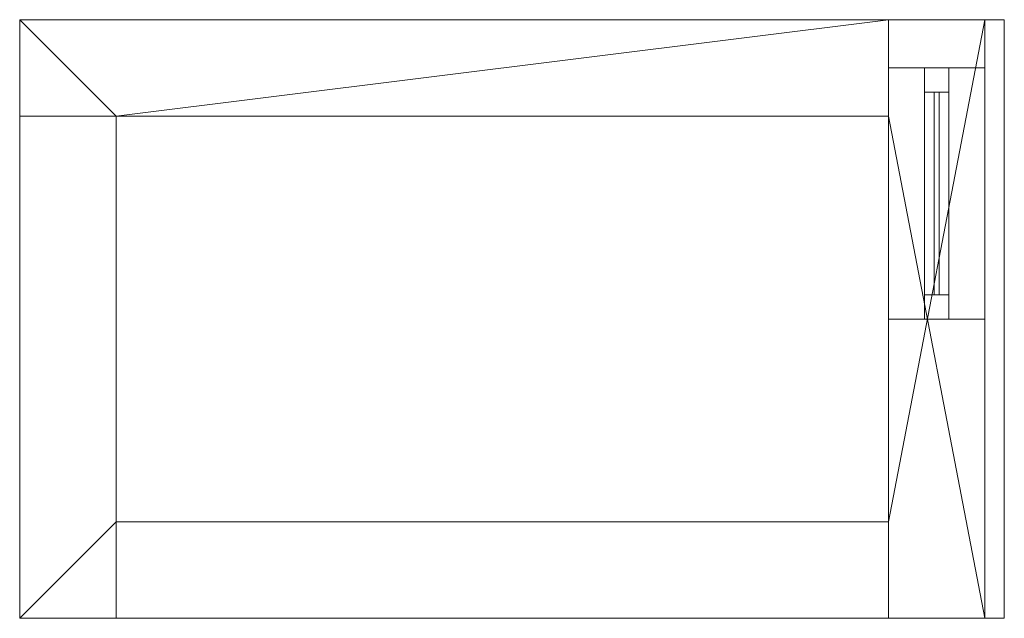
# Model space of a CAD drawing. Header units: millimetres. Extents: x -430348 to -225823, y -86243 to 5084.
# Tile 393 of 656: x -386324 to -384284, y -33134 to -31894. Entities that reach past the tile are written whole.
import ezdxf

# ---------------------------------------------------------------- set-up
doc = ezdxf.new("R2010")
doc.units = ezdxf.units.MM
for name, color, linetype, lineweight in [('A-GLAZ-CURT', 52, 'Continuous', 9), ('A-GLAZ-CWMG', 51, 'Continuous', 9), ('A-ROOF', 132, 'Continuous', 9), ('A-WALL', 113, 'Continuous', 9)]:
    doc.layers.add(name, color=color, linetype=linetype, lineweight=lineweight)

# ---------------------------------------------------------------- blocks, each defined once
blk = doc.blocks.new('System Panel - Door-566724-_3D_ Copy 1')
at = {"layer": 'A-GLAZ-CURT'}
mesh = blk.add_polyface(dxfattribs=at)
corners = [(-210, 5), (-210, 5, 1333.9), (210, 5, 1333.9), (210, 5)]
mesh.append_faces([[corners[k] for k in face] for face in [(1, 2, 3, 0)]])
mesh = blk.add_polyface(dxfattribs=at)
corners = [(210, -5), (-210, -5), (-210, 5), (210, 5)]
mesh.append_faces([[corners[k] for k in face] for face in [(0, 1, 2, 3)]])
mesh = blk.add_polyface(dxfattribs=at)
corners = [(-210, -5, 1333.9), (210, -5, 1333.9), (210, 5, 1333.9), (-210, 5, 1333.9)]
mesh.append_faces([[corners[k] for k in face] for face in [(0, 1, 2, 3)]])
mesh = blk.add_polyface(dxfattribs=at)
corners = [(-210, -5), (-210, -5, 1333.9), (-210, 5, 1333.9), (-210, 5)]
mesh.append_faces([[corners[k] for k in face] for face in [(0, 1, 2, 3)]])
mesh = blk.add_polyface(dxfattribs=at)
corners = [(210, -5, 1333.9), (210, -5), (210, 5), (210, 5, 1333.9)]
mesh.append_faces([[corners[k] for k in face] for face in [(0, 1, 2, 3)]])
mesh = blk.add_polyface(dxfattribs=at)
corners = [(-210, -5), (210, -5), (210, -5, 1333.9), (-210, -5, 1333.9)]
mesh.append_faces([[corners[k] for k in face] for face in [(2, 3, 0, 1)]])
blk = doc.blocks.new('Rectangular Mullion - 50mm x 50mm-566725-_3D_ Copy 1')
at = {"layer": 'A-GLAZ-CWMG'}
mesh = blk.add_polyface(dxfattribs=at)
corners = [(0, 25), (-50, 25), (-50, -25), (0, -25)]
mesh.append_faces([[corners[k] for k in face] for face in [(2, 3, 0, 1)]])
mesh = blk.add_polyface(dxfattribs=at)
corners = [(0, 25, -1433.9), (0, -25, -1433.9), (-50, -25, -1433.9), (-50, 25, -1433.9)]
mesh.append_faces([[corners[k] for k in face] for face in [(0, 1, 2, 3)]])
mesh = blk.add_polyface(dxfattribs=at)
corners = [(-50, 25), (0, 25), (0, 25, -1433.9), (-50, 25, -1433.9)]
mesh.append_faces([[corners[k] for k in face] for face in [(3, 0, 1, 2)]])
mesh = blk.add_polyface(dxfattribs=at)
corners = [(-50, -25), (-50, 25), (-50, 25, -1433.9), (-50, -25, -1433.9)]
mesh.append_faces([[corners[k] for k in face] for face in [(3, 0, 1, 2)]])
mesh = blk.add_polyface(dxfattribs=at)
corners = [(0, 25), (0, -25), (0, -25, -1433.9), (0, 25, -1433.9)]
mesh.append_faces([[corners[k] for k in face] for face in [(3, 0, 1, 2)]])
mesh = blk.add_polyface(dxfattribs=at)
corners = [(0, -25), (-50, -25), (-50, -25, -1433.9), (0, -25, -1433.9)]
mesh.append_faces([[corners[k] for k in face] for face in [(3, 0, 1, 2)]])
blk = doc.blocks.new('Rectangular Mullion - 50mm x 50mm-371163-_3D_ Copy 1')
at = {"layer": 'A-GLAZ-CWMG'}
mesh = blk.add_polyface(dxfattribs=at)
corners = [(0, 25), (-50, 25), (-50, -25), (0, -25)]
mesh.append_faces([[corners[k] for k in face] for face in [(3, 0, 1, 2)]])
mesh = blk.add_polyface(dxfattribs=at)
corners = [(0, 25, -420), (0, -25, -420), (-50, -25, -420), (-50, 25, -420)]
mesh.append_faces([[corners[k] for k in face] for face in [(3, 0, 1, 2)]])
mesh = blk.add_polyface(dxfattribs=at)
corners = [(-50, 25), (0, 25), (0, 25, -420), (-50, 25, -420)]
mesh.append_faces([[corners[k] for k in face] for face in [(0, 1, 2, 3)]])
mesh = blk.add_polyface(dxfattribs=at)
corners = [(-50, -25), (-50, 25), (-50, 25, -420), (-50, -25, -420)]
mesh.append_faces([[corners[k] for k in face] for face in [(0, 1, 2, 3)]])
mesh = blk.add_polyface(dxfattribs=at)
corners = [(0, 25), (0, -25), (0, -25, -420), (0, 25, -420)]
mesh.append_faces([[corners[k] for k in face] for face in [(0, 1, 2, 3)]])
mesh = blk.add_polyface(dxfattribs=at)
corners = [(0, -25), (-50, -25), (-50, -25, -420), (0, -25, -420)]
mesh.append_faces([[corners[k] for k in face] for face in [(0, 1, 2, 3)]])
blk = doc.blocks.new('Rectangular Mullion - 50mm x 50mm-566726-_3D_ Copy 1')
at = {"layer": 'A-GLAZ-CWMG'}
mesh = blk.add_polyface(dxfattribs=at)
corners = [(0, 25), (-50, 25), (-50, -25), (0, -25)]
mesh.append_faces([[corners[k] for k in face] for face in [(2, 3, 0, 1)]])
mesh = blk.add_polyface(dxfattribs=at)
corners = [(0, 25, -1433.9), (0, -25, -1433.9), (-50, -25, -1433.9), (-50, 25, -1433.9)]
mesh.append_faces([[corners[k] for k in face] for face in [(0, 1, 2, 3)]])
mesh = blk.add_polyface(dxfattribs=at)
corners = [(-50, 25), (0, 25), (0, 25, -1433.9), (-50, 25, -1433.9)]
mesh.append_faces([[corners[k] for k in face] for face in [(3, 0, 1, 2)]])
mesh = blk.add_polyface(dxfattribs=at)
corners = [(-50, -25), (-50, 25), (-50, 25, -1433.9), (-50, -25, -1433.9)]
mesh.append_faces([[corners[k] for k in face] for face in [(3, 0, 1, 2)]])
mesh = blk.add_polyface(dxfattribs=at)
corners = [(0, 25), (0, -25), (0, -25, -1433.9), (0, 25, -1433.9)]
mesh.append_faces([[corners[k] for k in face] for face in [(3, 0, 1, 2)]])
mesh = blk.add_polyface(dxfattribs=at)
corners = [(0, -25), (-50, -25), (-50, -25, -1433.9), (0, -25, -1433.9)]
mesh.append_faces([[corners[k] for k in face] for face in [(3, 0, 1, 2)]])
blk = doc.blocks.new('Rectangular Mullion - 50mm x 50mm-371164-_3D_ Copy 1')
at = {"layer": 'A-GLAZ-CWMG'}
mesh = blk.add_polyface(dxfattribs=at)
corners = [(0, 25), (-50, 25), (-50, -25), (0, -25)]
mesh.append_faces([[corners[k] for k in face] for face in [(3, 0, 1, 2)]])
mesh = blk.add_polyface(dxfattribs=at)
corners = [(0, 25, -420), (0, -25, -420), (-50, -25, -420), (-50, 25, -420)]
mesh.append_faces([[corners[k] for k in face] for face in [(3, 0, 1, 2)]])
mesh = blk.add_polyface(dxfattribs=at)
corners = [(-50, 25), (0, 25), (0, 25, -420), (-50, 25, -420)]
mesh.append_faces([[corners[k] for k in face] for face in [(0, 1, 2, 3)]])
mesh = blk.add_polyface(dxfattribs=at)
corners = [(-50, -25), (-50, 25), (-50, 25, -420), (-50, -25, -420)]
mesh.append_faces([[corners[k] for k in face] for face in [(0, 1, 2, 3)]])
mesh = blk.add_polyface(dxfattribs=at)
corners = [(0, 25), (0, -25), (0, -25, -420), (0, 25, -420)]
mesh.append_faces([[corners[k] for k in face] for face in [(0, 1, 2, 3)]])
mesh = blk.add_polyface(dxfattribs=at)
corners = [(0, -25), (-50, -25), (-50, -25, -420), (0, -25, -420)]
mesh.append_faces([[corners[k] for k in face] for face in [(0, 1, 2, 3)]])

msp = doc.modelspace()

# ---------------------------------------------------------------- block references
at = {"layer": 'A-GLAZ-CURT', "rotation": 270}
msp.add_blockref('System Panel - Door-566724-_3D_ Copy 1', (-384424.1, -32253.6, 59021.7), dxfattribs=at)
at = {"layer": 'A-GLAZ-CWMG', "rotation": 90}
msp.add_blockref('Rectangular Mullion - 50mm x 50mm-566725-_3D_ Copy 1', (-384424.1, -31993.6, 60405.6), dxfattribs=at)
at = {"layer": 'A-GLAZ-CWMG', "extrusion": (0, -1, 0), "rotation": 90}
msp.add_blockref('Rectangular Mullion - 50mm x 50mm-371163-_3D_ Copy 1', (-384424.1, 60405.6, 32463.6), dxfattribs=at)
at = {"layer": 'A-GLAZ-CWMG', "extrusion": (0, 1, 0), "rotation": 270}
msp.add_blockref('Rectangular Mullion - 50mm x 50mm-371164-_3D_ Copy 1', (384424.1, 58971.7, -32043.6), dxfattribs=at)
at = {"layer": 'A-GLAZ-CWMG', "extrusion": (0, 0, -1), "rotation": 270}
msp.add_blockref('Rectangular Mullion - 50mm x 50mm-566726-_3D_ Copy 1', (384424.1, -32513.6, -58971.7), dxfattribs=at)

# ---------------------------------------------------------------- meshes
at = {"layer": 'A-ROOF'}
mesh = msp.add_polyface(dxfattribs=at)
corners = [(-386324.1, -33133.6, 60460.6), (-386324.1, -31893.6, 60645.9), (-384284.1, -31893.6, 60645.9), (-384284.1, -33133.6, 60460.6)]
mesh.append_faces([[corners[k] for k in face] for face in [(1, 2, 3, 0)]])
mesh = msp.add_polyface(dxfattribs=at)
corners = [(-386324.1, -31893.6, 60747), (-386324.1, -33133.6, 60561.7), (-384284.1, -33133.6, 60561.7), (-384284.1, -31893.6, 60747)]
mesh.append_faces([[corners[k] for k in face] for face in [(2, 3, 0, 1)]])
mesh = msp.add_polyface(dxfattribs=at)
corners = [(-386324.1, -31893.6, 60645.9), (-386324.1, -31893.6, 60747), (-384284.1, -31893.6, 60747), (-384284.1, -31893.6, 60645.9)]
mesh.append_faces([[corners[k] for k in face] for face in [(2, 3, 0, 1)]])
mesh = msp.add_polyface(dxfattribs=at)
corners = [(-386324.1, -33133.6, 60561.7), (-386324.1, -31893.6, 60747), (-386324.1, -31893.6, 60645.9), (-386324.1, -33133.6, 60460.6)]
mesh.append_faces([[corners[k] for k in face] for face in [(0, 1, 2, 3)]])
mesh = msp.add_polyface(dxfattribs=at)
corners = [(-384284.1, -31893.6, 60747), (-384284.1, -33133.6, 60561.7), (-384284.1, -33133.6, 60460.6), (-384284.1, -31893.6, 60645.9)]
mesh.append_faces([[corners[k] for k in face] for face in [(1, 2, 3, 0)]])
mesh = msp.add_polyface(dxfattribs=at)
corners = [(-384284.1, -33133.6, 60561.7), (-386324.1, -33133.6, 60561.7), (-386324.1, -33133.6, 60460.6), (-384284.1, -33133.6, 60460.6)]
mesh.append_faces([[corners[k] for k in face] for face in [(1, 2, 3, 0)]])
at = {"layer": 'A-WALL'}
mesh = msp.add_polyface(dxfattribs=at)
corners = [(-384524.1, -31893.6, 57947.5), (-386324.1, -31893.6, 57947.5), (-386324.1, -31893.6, 60645.9), (-384524.1, -31893.6, 60645.9)]
mesh.append_faces([[corners[k] for k in face] for face in [(2, 3, 0, 1)]])
mesh = msp.add_polyface(dxfattribs=at)
corners = [(-386324.1, -31893.6, 57947.5), (-384524.1, -31893.6, 57947.5), (-384524.1, -32093.6, 57947.5), (-386124.1, -32093.6, 57947.5), (-386324.1, -32093.6, 57947.5)]
mesh.append_faces([[corners[k] for k in face] for face in [(3, 0, 1, 2)]], dxfattribs={"vtx0": -1})
mesh.append_faces([[corners[k] for k in face] for face in [(3, 4, 0)]], dxfattribs={"vtx2": -1})
mesh = msp.add_polyface(dxfattribs=at)
corners = [(-386324.1, -31893.6, 60645.9), (-386324.1, -31893.6, 57947.5), (-386324.1, -32093.6, 57947.5), (-386324.1, -32093.6, 60616)]
mesh.append_faces([[corners[k] for k in face] for face in [(3, 0, 1, 2)]])
mesh = msp.add_polyface(dxfattribs=at)
corners = [(-384524.1, -31893.6, 60645.9), (-386324.1, -31893.6, 60645.9), (-386324.1, -32093.6, 60616), (-386124.1, -32093.6, 60616), (-384524.1, -32093.6, 60616)]
mesh.append_faces([[corners[k] for k in face] for face in [(4, 0, 3)]], dxfattribs={"vtx1": -1})
mesh.append_faces([[corners[k] for k in face] for face in [(1, 2, 3, 0)]], dxfattribs={"vtx2": -1})
mesh = msp.add_polyface(dxfattribs=at)
corners = [(-384524.1, -31893.6, 57947.5), (-384524.1, -32093.6, 57947.5), (-384524.1, -32933.6, 57947.5), (-384524.1, -33133.6, 57947.5), (-384524.1, -33133.6, 60460.6), (-384524.1, -32933.6, 60490.5), (-384524.1, -32093.6, 60616), (-384524.1, -31893.6, 60645.9), (-384524.1, -31993.6, 58971.7), (-384524.1, -31993.6, 60405.6), (-384524.1, -32513.6, 60405.6), (-384524.1, -32513.6, 58971.7)]
mesh.append_faces([[corners[k] for k in face] for face in [(8, 0, 1, 11), (11, 3, 4), (5, 10, 11, 4), (10, 5, 6)]], dxfattribs={"vtx0": -1, "vtx2": -1})
mesh.append_faces([[corners[k] for k in face] for face in [(2, 3, 11, 1)]], dxfattribs={"vtx1": -1, "vtx2": -1})
mesh.append_faces([[corners[k] for k in face] for face in [(7, 0, 8, 9), (6, 7, 9, 10)]], dxfattribs={"vtx1": -1, "vtx3": -1})
mesh = msp.add_polyface(dxfattribs=at)
corners = [(-384324.1, -31893.6, 57947.5), (-384324.1, -33133.6, 57947.5), (-384524.1, -33133.6, 57947.5), (-384524.1, -32933.6, 57947.5), (-384524.1, -32093.6, 57947.5), (-384524.1, -31893.6, 57947.5)]
mesh.append_faces([[corners[k] for k in face] for face in [(3, 0, 1, 2), (0, 3, 4, 5)]], dxfattribs={"vtx0": -1})
mesh = msp.add_polyface(dxfattribs=at)
corners = [(-384324.1, -31893.6, 60645.9), (-384324.1, -31893.6, 57947.5), (-384524.1, -31893.6, 57947.5), (-384524.1, -31893.6, 60645.9)]
mesh.append_faces([[corners[k] for k in face] for face in [(0, 1, 2, 3)]])
mesh = msp.add_polyface(dxfattribs=at)
corners = [(-384324.1, -33133.6, 60460.6), (-384324.1, -31893.6, 60645.9), (-384524.1, -31893.6, 60645.9), (-384524.1, -32093.6, 60616), (-384524.1, -32933.6, 60490.5), (-384524.1, -33133.6, 60460.6)]
mesh.append_faces([[corners[k] for k in face] for face in [(3, 0, 1, 2), (0, 3, 4, 5)]], dxfattribs={"vtx0": -1})
mesh = msp.add_polyface(dxfattribs=at)
corners = [(-384524.1, -31893.6, 57947.5), (-384524.1, -31893.6, 60645.9), (-384524.1, -32093.6, 60616), (-384524.1, -32093.6, 57947.5)]
mesh.append_faces([[corners[k] for k in face] for face in [(0, 1, 2, 3)]])
mesh = msp.add_polyface(dxfattribs=at)
corners = [(-384324.1, -33133.6, 57947.5), (-384324.1, -31893.6, 57947.5), (-384324.1, -31893.6, 60645.9), (-384324.1, -33133.6, 60460.6), (-384324.1, -31993.6, 60405.6), (-384324.1, -31993.6, 58971.7), (-384324.1, -32513.6, 58971.7), (-384324.1, -32513.6, 60405.6)]
mesh.append_faces([[corners[k] for k in face] for face in [(6, 0, 1, 5), (5, 1, 2, 4)]], dxfattribs={"vtx0": -1, "vtx2": -1})
mesh.append_faces([[corners[k] for k in face] for face in [(3, 0, 6, 7), (2, 3, 7, 4)]], dxfattribs={"vtx1": -1, "vtx3": -1})
mesh = msp.add_polyface(dxfattribs=at)
corners = [(-384524.1, -31993.6, 58971.7), (-384324.1, -31993.6, 58971.7), (-384324.1, -31993.6, 60405.6), (-384524.1, -31993.6, 60405.6)]
mesh.append_faces([[corners[k] for k in face] for face in [(0, 1, 2, 3)]])
mesh = msp.add_polyface(dxfattribs=at)
corners = [(-384324.1, -31993.6, 58971.7), (-384524.1, -31993.6, 58971.7), (-384524.1, -32513.6, 58971.7), (-384324.1, -32513.6, 58971.7)]
mesh.append_faces([[corners[k] for k in face] for face in [(2, 3, 0, 1)]])
mesh = msp.add_polyface(dxfattribs=at)
corners = [(-384324.1, -32513.6, 60405.6), (-384524.1, -32513.6, 60405.6), (-384524.1, -31993.6, 60405.6), (-384324.1, -31993.6, 60405.6)]
mesh.append_faces([[corners[k] for k in face] for face in [(2, 3, 0, 1)]])
mesh = msp.add_polyface(dxfattribs=at)
corners = [(-384524.1, -32093.6, 57947.5), (-384524.1, -32093.6, 60616), (-386124.1, -32093.6, 60616), (-386324.1, -32093.6, 60616), (-386324.1, -32093.6, 57947.5), (-386124.1, -32093.6, 57947.5)]
mesh.append_faces([[corners[k] for k in face] for face in [(5, 2, 3, 4)]], dxfattribs={"vtx0": -1})
mesh.append_faces([[corners[k] for k in face] for face in [(5, 0, 1, 2)]], dxfattribs={"vtx3": -1})
mesh = msp.add_polyface(dxfattribs=at)
corners = [(-386324.1, -32093.6, 57947.5), (-386324.1, -33133.6, 57947.5), (-386324.1, -33133.6, 60460.6), (-386324.1, -32093.6, 60616)]
mesh.append_faces([[corners[k] for k in face] for face in [(2, 3, 0, 1)]])
mesh = msp.add_polyface(dxfattribs=at)
corners = [(-386324.1, -33133.6, 57947.5), (-386324.1, -32093.6, 57947.5), (-386124.1, -32093.6, 57947.5), (-386124.1, -32933.6, 57947.5), (-386124.1, -33133.6, 57947.5)]
mesh.append_faces([[corners[k] for k in face] for face in [(3, 0, 1, 2)]], dxfattribs={"vtx0": -1})
mesh.append_faces([[corners[k] for k in face] for face in [(3, 4, 0)]], dxfattribs={"vtx2": -1})
mesh = msp.add_polyface(dxfattribs=at)
corners = [(-386324.1, -32093.6, 57947.5), (-386324.1, -32093.6, 60616), (-386124.1, -32093.6, 60616), (-386124.1, -32093.6, 57947.5)]
mesh.append_faces([[corners[k] for k in face] for face in [(3, 0, 1, 2)]])
mesh = msp.add_polyface(dxfattribs=at)
corners = [(-386324.1, -32093.6, 60616), (-386324.1, -33133.6, 60460.6), (-386124.1, -33133.6, 60460.6), (-386124.1, -32933.6, 60490.5), (-386124.1, -32093.6, 60616)]
mesh.append_faces([[corners[k] for k in face] for face in [(3, 1, 2)]], dxfattribs={"vtx0": -1})
mesh.append_faces([[corners[k] for k in face] for face in [(0, 1, 3, 4)]], dxfattribs={"vtx1": -1})
mesh = msp.add_polyface(dxfattribs=at)
corners = [(-386124.1, -32093.6, 57947.5), (-386124.1, -32093.6, 60616), (-386124.1, -32933.6, 60490.5), (-386124.1, -33133.6, 60460.6), (-386124.1, -33133.6, 57947.5), (-386124.1, -32933.6, 57947.5)]
mesh.append_faces([[corners[k] for k in face] for face in [(3, 4, 5, 2), (0, 1, 2, 5)]], dxfattribs={"vtx2": -1})
mesh = msp.add_polyface(dxfattribs=at)
corners = [(-384524.1, -32513.6, 60405.6), (-384324.1, -32513.6, 60405.6), (-384324.1, -32513.6, 58971.7), (-384524.1, -32513.6, 58971.7)]
mesh.append_faces([[corners[k] for k in face] for face in [(0, 1, 2, 3)]])
mesh = msp.add_polyface(dxfattribs=at)
corners = [(-386124.1, -32933.6, 57947.5), (-386124.1, -32933.6, 60490.5), (-384524.1, -32933.6, 60490.5), (-384524.1, -32933.6, 57947.5)]
mesh.append_faces([[corners[k] for k in face] for face in [(2, 3, 0, 1)]])
mesh = msp.add_polyface(dxfattribs=at)
corners = [(-384524.1, -33133.6, 57947.5), (-386124.1, -33133.6, 57947.5), (-386124.1, -32933.6, 57947.5), (-384524.1, -32933.6, 57947.5)]
mesh.append_faces([[corners[k] for k in face] for face in [(3, 0, 1, 2)]])
mesh = msp.add_polyface(dxfattribs=at)
corners = [(-386124.1, -33133.6, 57947.5), (-386124.1, -33133.6, 60460.6), (-386124.1, -32933.6, 60490.5), (-386124.1, -32933.6, 57947.5)]
mesh.append_faces([[corners[k] for k in face] for face in [(3, 0, 1, 2)]])
mesh = msp.add_polyface(dxfattribs=at)
corners = [(-386124.1, -33133.6, 60460.6), (-384524.1, -33133.6, 60460.6), (-384524.1, -32933.6, 60490.5), (-386124.1, -32933.6, 60490.5)]
mesh.append_faces([[corners[k] for k in face] for face in [(1, 2, 3, 0)]])
mesh = msp.add_polyface(dxfattribs=at)
corners = [(-384524.1, -33133.6, 60460.6), (-384524.1, -33133.6, 57947.5), (-384524.1, -32933.6, 57947.5), (-384524.1, -32933.6, 60490.5)]
mesh.append_faces([[corners[k] for k in face] for face in [(2, 3, 0, 1)]])
mesh = msp.add_polyface(dxfattribs=at)
corners = [(-386324.1, -33133.6, 60460.6), (-386324.1, -33133.6, 57947.5), (-386124.1, -33133.6, 57947.5), (-386124.1, -33133.6, 60460.6)]
mesh.append_faces([[corners[k] for k in face] for face in [(0, 1, 2, 3)]])
mesh = msp.add_polyface(dxfattribs=at)
corners = [(-386124.1, -33133.6, 57947.5), (-384524.1, -33133.6, 57947.5), (-384524.1, -33133.6, 60460.6), (-386124.1, -33133.6, 60460.6)]
mesh.append_faces([[corners[k] for k in face] for face in [(2, 3, 0, 1)]])
mesh = msp.add_polyface(dxfattribs=at)
corners = [(-384324.1, -33133.6, 57947.5), (-384324.1, -33133.6, 60460.6), (-384524.1, -33133.6, 60460.6), (-384524.1, -33133.6, 57947.5)]
mesh.append_faces([[corners[k] for k in face] for face in [(2, 3, 0, 1)]])

doc.saveas('drawing.dxf')
